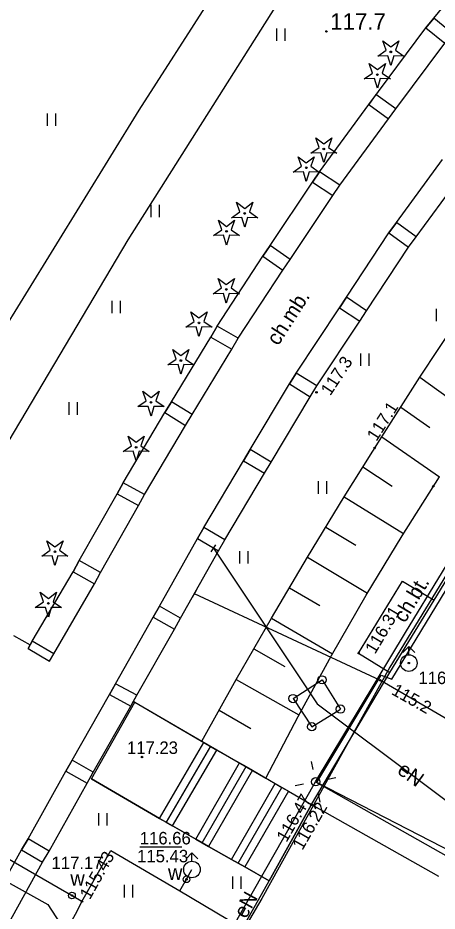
# Model space of a CAD drawing. Extents: x 6434771 to 6436222, y 5663454 to 5664782.
# Drawn here: x 6435387.6 to 6435412.8, y 5664127.9 to 5664181.7 of the extents above; entities that cross this region are included whole.
import ezdxf

# ---------------------------------------------------------------- set-up
doc = ezdxf.new("R2010")
doc.units = 0
for name, color, linetype in [('Warstwa 1', 7, 'Continuous'), ('Warstwa 10', 7, 'Continuous'), ('Warstwa 12', 7, 'Continuous'), ('Warstwa 13', 7, 'Continuous'), ('Warstwa 14', 7, 'Continuous'), ('Warstwa 2', 7, 'Continuous'), ('Warstwa 20', 7, 'Continuous'), ('Warstwa 21', 7, 'Continuous'), ('Warstwa 25', 7, 'Continuous'), ('Warstwa 36', 7, 'Continuous'), ('Warstwa 4', 7, 'Continuous'), ('Warstwa 5', 7, 'Continuous'), ('Warstwa 6', 7, 'Continuous'), ('Warstwa 9', 7, 'Continuous')]:
    doc.layers.add(name, color=color, linetype=linetype)

msp = doc.modelspace()

# ---------------------------------------------------------------- linework, layer by layer
at = {"layer": 'Warstwa 1'}
for points in [[(6435412.137, 5664181.099), (6435413.27, 5664180.179), (6435413.743, 5664180.76), (6435412.618, 5664181.676)], [(6435408.703, 5664176.484), (6435409.883, 5664175.632), (6435410.315, 5664176.232), (6435409.13, 5664177.088)], [(6435405.73, 5664172.437), (6435405.318, 5664171.809), (6435406.542, 5664171.011), (6435406.952, 5664171.64)], [(6435409.91, 5664168.769), (6435411.094, 5664167.905), (6435411.544, 5664168.518), (6435410.357, 5664169.382)], [(6435402.322, 5664167.37), (6435403.521, 5664166.522), (6435403.971, 5664167.156), (6435402.765, 5664168.01)], [(6435406.934, 5664164.261), (6435408.149, 5664163.45), (6435408.565, 5664164.077), (6435407.352, 5664164.886)], [(6435399.193, 5664162.494), (6435400.459, 5664161.765), (6435400.835, 5664162.418), (6435399.566, 5664163.15)], [(6435403.926, 5664159.671), (6435405.178, 5664158.901), (6435405.576, 5664159.548), (6435404.323, 5664160.317)], [(6435396.425, 5664157.953), (6435397.671, 5664157.174), (6435398.078, 5664157.824), (6435396.834, 5664158.602)], [(6435401.155, 5664155.053), (6435402.419, 5664154.297), (6435402.815, 5664154.961), (6435401.552, 5664155.717)], [(6435393.551, 5664153.057), (6435394.84, 5664152.351), (6435395.207, 5664153.022), (6435393.923, 5664153.724)], [(6435398.387, 5664150.378), (6435399.651, 5664149.636), (6435400.038, 5664150.298), (6435398.775, 5664151.039)], [(6435390.904, 5664148.367), (6435392.185, 5664147.649), (6435392.562, 5664148.321), (6435391.277, 5664149.041)], [(6435395.725, 5664145.637), (6435397.002, 5664144.917), (6435397.374, 5664145.582), (6435396.101, 5664146.302)], [(6435388.194, 5664143.759), (6435389.495, 5664142.993), (6435389.749, 5664143.424), (6435388.448, 5664144.19)], [(6435393.091, 5664140.972), (6435394.376, 5664140.272), (6435394.733, 5664140.932), (6435393.449, 5664141.63)], [(6435390.471, 5664136.362), (6435391.744, 5664135.64), (6435392.123, 5664136.302), (6435390.848, 5664137.027)], [(6435387.806, 5664131.641), (6435389.074, 5664130.897), (6435389.461, 5664131.561), (6435388.195, 5664132.304)]]:
    msp.add_lwpolyline(points, close=True, dxfattribs=at)
at = {"layer": 'Warstwa 10'}
for p, q in [((6435411.767, 5664160.07), (6435414.103, 5664163.627)), ((6435409.473, 5664156.487), (6435411.767, 5664160.07)), ((6435411.767, 5664160.07), (6435415.256, 5664157.561)), ((6435410.62, 5664158.279), (6435412.36, 5664157.048)), ((6435407.222, 5664152.877), (6435409.473, 5664156.487)), ((6435409.473, 5664156.487), (6435412.945, 5664154.074)), ((6435408.348, 5664154.682), (6435410.109, 5664153.529)), ((6435410.706, 5664150.537), (6435412.945, 5664154.074)), ((6435405.013, 5664149.239), (6435407.222, 5664152.877)), ((6435407.222, 5664152.877), (6435410.795, 5664150.677)), ((6435406.118, 5664151.058), (6435407.911, 5664149.968)), ((6435408.542, 5664146.956), (6435410.706, 5664150.537)), ((6435402.847, 5664145.577), (6435405.013, 5664149.239)), ((6435405.013, 5664149.239), (6435408.616, 5664147.078)), ((6435403.93, 5664147.408), (6435405.749, 5664146.333)), ((6435406.455, 5664143.329), (6435408.542, 5664146.956)), ((6435400.726, 5664141.89), (6435402.847, 5664145.577)), ((6435402.847, 5664145.577), (6435406.517, 5664143.439)), ((6435401.787, 5664143.734), (6435403.646, 5664142.664)), ((6435404.442, 5664139.661), (6435406.455, 5664143.329)), ((6435398.647, 5664138.176), (6435400.726, 5664141.89)), ((6435400.726, 5664141.89), (6435404.493, 5664139.753)), ((6435399.686, 5664140.033), (6435401.593, 5664138.943)), ((6435402.507, 5664135.951), (6435404.442, 5664139.661)), ((6435398.647, 5664138.176), (6435402.507, 5664135.951))]:
    msp.add_line(p, q, dxfattribs=at)
for points in [[(6435409.234, 5664179.402), (6435409.736, 5664179.749), (6435409.534, 5664180.325), (6435410.019, 5664179.955), (6435410.504, 5664180.325), (6435410.302, 5664179.749), (6435410.804, 5664179.402), (6435410.194, 5664179.416), (6435410.019, 5664178.832), (6435409.844, 5664179.416)], [(6435408.428, 5664178.032), (6435408.93, 5664178.379), (6435408.728, 5664178.955), (6435409.213, 5664178.585), (6435409.698, 5664178.955), (6435409.496, 5664178.379), (6435409.998, 5664178.032), (6435409.388, 5664178.046), (6435409.213, 5664177.462), (6435409.038, 5664178.046)], [(6435405.203, 5664173.56), (6435405.705, 5664173.907), (6435405.503, 5664174.483), (6435405.988, 5664174.113), (6435406.473, 5664174.483), (6435406.271, 5664173.907), (6435406.773, 5664173.56), (6435406.163, 5664173.574), (6435405.988, 5664172.99), (6435405.813, 5664173.574)], [(6435404.15, 5664172.423), (6435404.652, 5664172.77), (6435404.45, 5664173.346), (6435404.935, 5664172.976), (6435405.42, 5664173.346), (6435405.218, 5664172.77), (6435405.72, 5664172.423), (6435405.11, 5664172.437), (6435404.935, 5664171.853), (6435404.76, 5664172.437)], [(6435400.446, 5664169.678), (6435400.948, 5664170.025), (6435400.746, 5664170.601), (6435401.231, 5664170.231), (6435401.716, 5664170.601), (6435401.514, 5664170.025), (6435402.016, 5664169.678), (6435401.406, 5664169.692), (6435401.231, 5664169.108), (6435401.056, 5664169.692)], [(6435399.353, 5664168.601), (6435399.855, 5664168.948), (6435399.653, 5664169.524), (6435400.138, 5664169.154), (6435400.623, 5664169.524), (6435400.421, 5664168.948), (6435400.923, 5664168.601), (6435400.313, 5664168.615), (6435400.138, 5664168.031), (6435399.963, 5664168.615)], [(6435399.341, 5664165.101), (6435399.843, 5664165.448), (6435399.641, 5664166.024), (6435400.126, 5664165.654), (6435400.611, 5664166.024), (6435400.409, 5664165.448), (6435400.911, 5664165.101), (6435400.301, 5664165.115), (6435400.126, 5664164.531), (6435399.951, 5664165.115)], [(6435397.696, 5664163.091), (6435398.198, 5664163.438), (6435397.996, 5664164.014), (6435398.481, 5664163.644), (6435398.966, 5664164.014), (6435398.764, 5664163.438), (6435399.266, 5664163.091), (6435398.656, 5664163.105), (6435398.481, 5664162.521), (6435398.306, 5664163.105)], [(6435396.609, 5664160.824), (6435397.111, 5664161.171), (6435396.909, 5664161.747), (6435397.394, 5664161.377), (6435397.879, 5664161.747), (6435397.677, 5664161.171), (6435398.179, 5664160.824), (6435397.569, 5664160.838), (6435397.394, 5664160.254), (6435397.219, 5664160.838)], [(6435394.809, 5664158.305), (6435395.311, 5664158.652), (6435395.109, 5664159.228), (6435395.594, 5664158.858), (6435396.079, 5664159.228), (6435395.877, 5664158.652), (6435396.379, 5664158.305), (6435395.769, 5664158.319), (6435395.594, 5664157.735), (6435395.419, 5664158.319)], [(6435393.916, 5664155.606), (6435394.418, 5664155.953), (6435394.216, 5664156.529), (6435394.701, 5664156.159), (6435395.186, 5664156.529), (6435394.984, 5664155.953), (6435395.486, 5664155.606), (6435394.876, 5664155.62), (6435394.701, 5664155.036), (6435394.526, 5664155.62)], [(6435389.03, 5664149.315), (6435389.532, 5664149.662), (6435389.33, 5664150.238), (6435389.815, 5664149.868), (6435390.3, 5664150.238), (6435390.098, 5664149.662), (6435390.6, 5664149.315), (6435389.99, 5664149.329), (6435389.815, 5664148.745), (6435389.64, 5664149.329)], [(6435388.632, 5664146.209), (6435389.134, 5664146.556), (6435388.932, 5664147.132), (6435389.417, 5664146.762), (6435389.902, 5664147.132), (6435389.7, 5664146.556), (6435390.202, 5664146.209), (6435389.592, 5664146.223), (6435389.417, 5664145.639), (6435389.242, 5664146.223)]]:
    msp.add_lwpolyline(points, close=True, dxfattribs=at)
for centre in [(6435410.019, 5664179.657), (6435409.213, 5664178.287), (6435405.988, 5664173.815), (6435404.935, 5664172.678), (6435401.231, 5664169.933), (6435400.138, 5664168.856), (6435400.126, 5664165.356), (6435398.481, 5664163.346), (6435397.394, 5664161.079), (6435395.594, 5664158.56), (6435394.701, 5664155.861), (6435389.815, 5664149.57), (6435389.417, 5664146.464)]:
    msp.add_circle(centre, 0.05, dxfattribs=at)
at = {"layer": 'Warstwa 12'}
for points in [[(6435449.062, 5664192.006), (6435446.505, 5664189.847), (6435434.719, 5664177.819), (6435430.934, 5664173.304), (6435423.928, 5664164.598), (6435416.614, 5664153.526), (6435409.972, 5664142.626), (6435402.254, 5664128.699), (6435394.698, 5664115.819)], [(6435405.499, 5664135.73), (6435410.908, 5664144.715), (6435415.35, 5664152.01)], [(6435478.35, 5664095.7), (6435477.58, 5664094.78), (6435457.22, 5664105.95), (6435445.19, 5664112.38), (6435431.09, 5664120.76), (6435421.98, 5664127.25), (6435405.57, 5664135.69), (6435409.44, 5664142.14), (6435410.09, 5664141.9), (6435416, 5664151.63)], [(6435478.35, 5664095.7), (6435477.58, 5664094.78), (6435457.22, 5664105.95), (6435445.19, 5664112.38), (6435431.09, 5664120.76), (6435421.98, 5664127.25), (6435405.57, 5664135.69), (6435409.44, 5664142.14), (6435410.09, 5664141.9), (6435416, 5664151.63)], [(6435399.358, 5664149.784), (6435405.585, 5664140.419), (6435430.938, 5664121.422)], [(6435471.063, 5664105.991), (6435467.09, 5664108.905), (6435421.449, 5664134.807), (6435409.393, 5664141.833), (6435398.205, 5664147.048)], [(6435391.44, 5664128.52), (6435384.57, 5664132.47), (6435375.897, 5664138.217), (6435375.806, 5664138.279)], [(6435364.59, 5664061.14), (6435352.7, 5664067.15), (6435338.38, 5664075.89), (6435349.33, 5664096.43), (6435372.94, 5664137.52), (6435389.39, 5664128.34), (6435391.31, 5664125.38), (6435397.37, 5664121.437)], [(6435397.37, 5664121.437), (6435405.499, 5664135.73)], [(6435405.499, 5664135.73), (6435421.6, 5664126.625)], [(6435391.44, 5664128.52), (6435393.18, 5664131.6), (6435397.32, 5664129.16), (6435401.69, 5664126.58), (6435400.08, 5664124.01), (6435399.58, 5664123.14)], [(6435397.32, 5664129.16), (6435397.73, 5664129.86), (6435398.06, 5664130.45)], [(6435391.44, 5664128.52), (6435391.04, 5664127.74), (6435386.76, 5664120.11), (6435373.37, 5664095.92), (6435364.25, 5664079.26), (6435361.64, 5664078.29), (6435360.56, 5664076.71), (6435360.41, 5664072.68), (6435355.59, 5664063.46), (6435354.12, 5664060.68), (6435353.83, 5664060.26)]]:
    msp.add_lwpolyline(points, dxfattribs=at)
at = {"layer": 'Warstwa 13'}
for centre in [(6435406.151, 5664180.884), (6435405.552, 5664159.17), (6435409.051, 5664155.818), (6435412.584, 5664153.515)]:
    msp.add_circle(centre, 0.045, dxfattribs=at)
at = {"layer": 'Warstwa 14'}
msp.add_line((6435397.44, 5664131.796), (6435394.927, 5664131.796), dxfattribs=at)
for centre in [(6435409.393, 5664141.833), (6435397.73, 5664129.86), (6435391.44, 5664128.52)]:
    msp.add_circle(centre, 0.045, dxfattribs=at)
at = {"layer": 'Warstwa 2'}
for p, q in [((6435404.139, 5664140.736), (6435405.883, 5664141.865)), ((6435405.883, 5664141.865), (6435406.992, 5664140.102)), ((6435404.139, 5664140.736), (6435405.269, 5664139.043)), ((6435405.269, 5664139.043), (6435406.992, 5664140.102))]:
    msp.add_line(p, q, dxfattribs=at)
for centre in [(6435405.883, 5664141.865), (6435404.139, 5664140.736), (6435406.992, 5664140.102), (6435405.269, 5664139.043), (6435405.499, 5664135.73)]:
    msp.add_circle(centre, 0.25, dxfattribs=at)
at = {"layer": 'Warstwa 20'}
for p, q in [((6435411.767, 5664160.07), (6435414.103, 5664163.627)), ((6435409.473, 5664156.487), (6435411.767, 5664160.07)), ((6435407.222, 5664152.877), (6435409.473, 5664156.487)), ((6435405.013, 5664149.239), (6435407.222, 5664152.877)), ((6435399.222, 5664149.574), (6435399.494, 5664149.994)), ((6435402.847, 5664145.577), (6435405.013, 5664149.239)), ((6435398.083, 5664146.83), (6435398.327, 5664147.266)), ((6435400.726, 5664141.89), (6435402.847, 5664145.577)), ((6435398.647, 5664138.176), (6435400.726, 5664141.89))]:
    msp.add_line(p, q, dxfattribs=at)
at = {"layer": 'Warstwa 21'}
for p, q in [((6435410.706, 5664150.537), (6435412.945, 5664154.074)), ((6435408.542, 5664146.956), (6435410.706, 5664150.537)), ((6435406.455, 5664143.329), (6435408.542, 5664146.956)), ((6435404.442, 5664139.661), (6435406.455, 5664143.329)), ((6435402.507, 5664135.951), (6435404.442, 5664139.661))]:
    msp.add_line(p, q, dxfattribs=at)
at = {"layer": 'Warstwa 25'}
for centre in [(6435408.082, 5664143.469), (6435395.056, 5664137.216), (6435405.232, 5664134.363), (6435405.252, 5664134.353)]:
    msp.add_circle(centre, 0.045, dxfattribs=at)
at = {"layer": 'Warstwa 36'}
msp.add_lwpolyline([(6435394.626, 5664140.521), (6435398.777, 5664138.101), (6435399.561, 5664137.641), (6435400.912, 5664136.875), (6435401.707, 5664136.425), (6435403.067, 5664135.619), (6435403.872, 5664135.159), (6435405.252, 5664134.353), (6435402.697, 5664129.773), (6435401.247, 5664130.601), (6435400.442, 5664131.051), (6435399.061, 5664131.827), (6435398.287, 5664132.277), (6435396.896, 5664133.073), (6435396.112, 5664133.523), (6435392.01, 5664135.913)], close=True, dxfattribs=at)
for points in [[(6435396.112, 5664133.523), (6435398.777, 5664138.101)], [(6435399.169, 5664137.871), (6435396.504, 5664133.298)], [(6435396.896, 5664133.073), (6435399.561, 5664137.641)], [(6435398.287, 5664132.277), (6435400.912, 5664136.875)], [(6435398.674, 5664132.052), (6435401.31, 5664136.65)], [(6435401.707, 5664136.425), (6435399.061, 5664131.827)], [(6435400.442, 5664131.051), (6435403.067, 5664135.619)], [(6435400.844, 5664130.826), (6435403.47, 5664135.389)], [(6435403.872, 5664135.159), (6435401.247, 5664130.601)]]:
    msp.add_lwpolyline(points, dxfattribs=at)
at = {"layer": 'Warstwa 4'}
for points in [[(6435410.751, 5664143.518), (6435411.105, 5664143.872)], [(6435411.459, 5664143.518), (6435411.105, 5664143.872)], [(6435411.105, 5664143.372), (6435411.105, 5664143.872)], [(6435405.347, 5664136.464), (6435405.245, 5664136.954)], [(6435406.233, 5664135.882), (6435406.723, 5664135.984)], [(6435404.765, 5664135.578), (6435404.275, 5664135.476)], [(6435405.651, 5664134.996), (6435405.753, 5664134.506)], [(6435397.706, 5664131.096), (6435398.06, 5664131.45)], [(6435398.414, 5664131.096), (6435398.06, 5664131.45)], [(6435398.06, 5664130.95), (6435398.06, 5664131.45)]]:
    msp.add_lwpolyline(points, dxfattribs=at)
for centre, radius in [((6435411.105, 5664142.872), 0.5), ((6435398.06, 5664130.45), 0.5), ((6435397.73, 5664129.86), 0.2), ((6435390.84, 5664128.89), 0.2)]:
    msp.add_circle(centre, radius, dxfattribs=at)
at = {"layer": 'Warstwa 5'}
for p, q in [((6435394.886, 5664176.15), (6435405.282, 5664192.345)), ((6435412.618, 5664181.676), (6435415.504, 5664185.251)), ((6435394.221, 5664168.337), (6435404.56, 5664184.713)), ((6435412.137, 5664181.099), (6435412.618, 5664181.676)), ((6435403.171, 5664180.316), (6435403.171, 5664181.066)), ((6435403.671, 5664180.316), (6435403.671, 5664181.066)), ((6435408.703, 5664176.484), (6435412.137, 5664181.099)), ((6435405.73, 5664172.437), (6435408.703, 5664176.484)), ((6435384.685, 5664159.612), (6435394.886, 5664176.15)), ((6435389.362, 5664175.203), (6435389.362, 5664175.953)), ((6435389.862, 5664175.203), (6435389.862, 5664175.953)), ((6435405.318, 5664171.809), (6435405.73, 5664172.437)), ((6435411.544, 5664168.518), (6435414.33, 5664172.325)), ((6435402.765, 5664168.01), (6435405.318, 5664171.809)), ((6435395.609, 5664169.707), (6435395.609, 5664170.457)), ((6435396.109, 5664169.707), (6435396.109, 5664170.457)), ((6435383.87, 5664150.901), (6435394.221, 5664168.337)), ((6435411.094, 5664167.905), (6435411.544, 5664168.518)), ((6435402.322, 5664167.37), (6435402.765, 5664168.01)), ((6435408.565, 5664164.077), (6435411.094, 5664167.905)), ((6435399.566, 5664163.15), (6435402.322, 5664167.37)), ((6435393.265, 5664163.924), (6435393.265, 5664164.674)), ((6435393.765, 5664163.924), (6435393.765, 5664164.674)), ((6435408.149, 5664163.45), (6435408.565, 5664164.077)), ((6435412.772, 5664163.44), (6435412.772, 5664164.19)), ((6435405.576, 5664159.548), (6435408.149, 5664163.45)), ((6435399.193, 5664162.494), (6435399.566, 5664163.15)), ((6435396.834, 5664158.602), (6435399.193, 5664162.494)), ((6435408.218, 5664160.761), (6435408.218, 5664161.511)), ((6435408.718, 5664160.761), (6435408.718, 5664161.511)), ((6435405.178, 5664158.901), (6435405.576, 5664159.548)), ((6435390.67, 5664157.821), (6435390.67, 5664158.571)), ((6435391.17, 5664157.821), (6435391.17, 5664158.571)), ((6435396.425, 5664157.953), (6435396.834, 5664158.602)), ((6435402.815, 5664154.961), (6435405.178, 5664158.901)), ((6435393.923, 5664153.724), (6435396.425, 5664157.953)), ((6435402.419, 5664154.297), (6435402.815, 5664154.961)), ((6435400.038, 5664150.298), (6435402.419, 5664154.297)), ((6435393.551, 5664153.057), (6435393.923, 5664153.724)), ((6435405.667, 5664153.063), (6435405.667, 5664153.813)), ((6435406.167, 5664153.063), (6435406.167, 5664153.813)), ((6435391.277, 5664149.041), (6435393.551, 5664153.057)), ((6435412.631, 5664146.654), (6435415.764, 5664151.836)), ((6435399.651, 5664149.636), (6435400.038, 5664150.298)), ((6435397.374, 5664145.582), (6435399.651, 5664149.636)), ((6435400.931, 5664148.861), (6435400.931, 5664149.611)), ((6435401.431, 5664148.861), (6435401.431, 5664149.611)), ((6435390.904, 5664148.367), (6435391.277, 5664149.041)), ((6435388.448, 5664144.19), (6435390.904, 5664148.367)), ((6435408.082, 5664143.469), (6435410.735, 5664147.797)), ((6435410.735, 5664147.797), (6435412.631, 5664146.654)), ((6435397.002, 5664144.917), (6435397.374, 5664145.582)), ((6435387.314, 5664144.54), (6435388.325, 5664143.981)), ((6435394.733, 5664140.932), (6435397.002, 5664144.917)), ((6435388.325, 5664143.981), (6435388.448, 5664144.19)), ((6435408.082, 5664143.469), (6435409.968, 5664142.296)), ((6435405.252, 5664134.353), (6435409.968, 5664142.296)), ((6435394.54, 5664140.575), (6435394.733, 5664140.932)), ((6435392.01, 5664135.913), (6435394.626, 5664140.521)), ((6435392.123, 5664136.302), (6435394.376, 5664140.272)), ((6435394.376, 5664140.272), (6435394.54, 5664140.575)), ((6435394.54, 5664140.575), (6435394.626, 5664140.521)), ((6435394.54, 5664140.575), (6435394.626, 5664140.521)), ((6435394.626, 5664140.521), (6435398.647, 5664138.177)), ((6435398.647, 5664138.177), (6435398.777, 5664138.101)), ((6435398.777, 5664138.101), (6435399.169, 5664137.871)), ((6435399.169, 5664137.871), (6435399.561, 5664137.641)), ((6435399.561, 5664137.641), (6435400.912, 5664136.875)), ((6435400.912, 5664136.875), (6435401.31, 5664136.65)), ((6435401.31, 5664136.65), (6435401.707, 5664136.425)), ((6435401.707, 5664136.425), (6435402.507, 5664135.951)), ((6435391.744, 5664135.64), (6435392.123, 5664136.302)), ((6435392.01, 5664135.913), (6435396.112, 5664133.523)), ((6435402.507, 5664135.951), (6435403.067, 5664135.619)), ((6435389.461, 5664131.561), (6435391.744, 5664135.64)), ((6435403.067, 5664135.619), (6435403.47, 5664135.389)), ((6435403.47, 5664135.389), (6435403.872, 5664135.159)), ((6435403.872, 5664135.159), (6435405.252, 5664134.353)), ((6435392.46, 5664133.098), (6435392.46, 5664133.848)), ((6435392.96, 5664133.098), (6435392.96, 5664133.848)), ((6435396.112, 5664133.523), (6435396.504, 5664133.298)), ((6435396.504, 5664133.298), (6435396.896, 5664133.073)), ((6435396.896, 5664133.073), (6435398.287, 5664132.277)), ((6435398.287, 5664132.277), (6435398.674, 5664132.052)), ((6435398.674, 5664132.052), (6435399.061, 5664131.827)), ((6435399.061, 5664131.827), (6435400.442, 5664131.051)), ((6435389.074, 5664130.897), (6435389.461, 5664131.561)), ((6435400.442, 5664131.051), (6435400.844, 5664130.826)), ((6435386.83, 5664126.858), (6435389.074, 5664130.897)), ((6435400.844, 5664130.826), (6435401.247, 5664130.601)), ((6435401.247, 5664130.601), (6435402.697, 5664129.773)), ((6435400.511, 5664129.284), (6435400.511, 5664130.034)), ((6435401.011, 5664129.284), (6435401.011, 5664130.034)), ((6435394.002, 5664128.768), (6435394.002, 5664129.518)), ((6435394.502, 5664128.768), (6435394.502, 5664129.518)), ((6435397.352, 5664120.287), (6435402.697, 5664129.773))]:
    msp.add_line(p, q, dxfattribs=at)
at = {"layer": 'Warstwa 6'}
for centre in [(6435411.105, 5664142.872), (6435397.73, 5664129.86), (6435390.84, 5664128.89)]:
    msp.add_circle(centre, 0.045, dxfattribs=at)
at = {"layer": 'Warstwa 9'}
for p, q in [((6435394.886, 5664176.15), (6435405.282, 5664192.345)), ((6435394.221, 5664168.337), (6435404.56, 5664184.713)), ((6435410.315, 5664176.232), (6435413.27, 5664180.179)), ((6435409.883, 5664175.632), (6435410.315, 5664176.232)), ((6435384.685, 5664159.612), (6435394.886, 5664176.15)), ((6435406.952, 5664171.64), (6435409.883, 5664175.632)), ((6435410.357, 5664169.382), (6435413.125, 5664173.183)), ((6435406.542, 5664171.011), (6435406.952, 5664171.64)), ((6435403.971, 5664167.156), (6435406.542, 5664171.011)), ((6435409.91, 5664168.769), (6435410.357, 5664169.382)), ((6435407.352, 5664164.886), (6435409.91, 5664168.769)), ((6435383.87, 5664150.901), (6435394.221, 5664168.337)), ((6435403.521, 5664166.522), (6435403.971, 5664167.156)), ((6435400.835, 5664162.418), (6435403.521, 5664166.522)), ((6435406.934, 5664164.261), (6435407.352, 5664164.886)), ((6435404.323, 5664160.317), (6435406.934, 5664164.261)), ((6435400.459, 5664161.765), (6435400.835, 5664162.418)), ((6435398.078, 5664157.824), (6435400.459, 5664161.765)), ((6435403.926, 5664159.671), (6435404.323, 5664160.317)), ((6435401.552, 5664155.717), (6435403.926, 5664159.671)), ((6435397.671, 5664157.174), (6435398.078, 5664157.824)), ((6435395.207, 5664153.022), (6435397.671, 5664157.174)), ((6435401.155, 5664155.053), (6435401.552, 5664155.717)), ((6435398.775, 5664151.039), (6435401.155, 5664155.053)), ((6435394.84, 5664152.351), (6435395.207, 5664153.022)), ((6435392.562, 5664148.321), (6435394.84, 5664152.351)), ((6435412.631, 5664146.654), (6435415.764, 5664151.836)), ((6435398.387, 5664150.378), (6435398.775, 5664151.039)), ((6435396.101, 5664146.302), (6435398.387, 5664150.378)), ((6435392.185, 5664147.649), (6435392.562, 5664148.321)), ((6435408.082, 5664143.469), (6435410.735, 5664147.797)), ((6435410.735, 5664147.797), (6435412.631, 5664146.654)), ((6435389.749, 5664143.424), (6435392.185, 5664147.649)), ((6435409.968, 5664142.296), (6435412.631, 5664146.654)), ((6435409.968, 5664142.296), (6435412.631, 5664146.654)), ((6435395.725, 5664145.637), (6435396.101, 5664146.302)), ((6435393.449, 5664141.63), (6435395.725, 5664145.637)), ((6435387.314, 5664144.54), (6435388.325, 5664143.981)), ((6435388.194, 5664143.759), (6435388.325, 5664143.981)), ((6435388.194, 5664143.759), (6435389.495, 5664142.993)), ((6435389.495, 5664142.993), (6435389.749, 5664143.424)), ((6435408.082, 5664143.469), (6435409.968, 5664142.296)), ((6435405.252, 5664134.353), (6435409.968, 5664142.296)), ((6435393.091, 5664140.972), (6435393.449, 5664141.63)), ((6435390.848, 5664137.027), (6435393.091, 5664140.972)), ((6435390.471, 5664136.362), (6435390.848, 5664137.027)), ((6435388.195, 5664132.304), (6435390.471, 5664136.362)), ((6435402.697, 5664129.773), (6435405.252, 5664134.353)), ((6435405.252, 5664134.353), (6435412.891, 5664130.04)), ((6435405.252, 5664134.353), (6435412.891, 5664130.04)), ((6435387.806, 5664131.641), (6435388.195, 5664132.304)), ((6435385.555, 5664127.596), (6435387.806, 5664131.641)), ((6435397.352, 5664120.287), (6435402.697, 5664129.773))]:
    msp.add_line(p, q, dxfattribs=at)

# ---------------------------------------------------------------- texts
at = {"layer": 'Warstwa 13'}
msp.add_text('117.7', height=1, dxfattribs=at).set_placement((6435406.376, 5664180.982))
for s, height, rotation, p in [('117.3', 0.75, 56.5968, (6435406.378, 5664158.918)), ('117.1', 0.75, 57.3703, (6435409.159, 5664156.175)), ('eN', 0.9, 323.8472, (6435410.346, 5664136.281)), ('eN', 0.9, 61.0658, (6435401.308, 5664127.438))]:
    msp.add_text(s, height=height, rotation=rotation, dxfattribs=at).set_placement(p)
at = {"layer": 'Warstwa 14'}
for s, rotation, p in [('115.2', 330.4591, (6435410.009, 5664141.026)), ('115.43', 60.5387, (6435391.912, 5664128.593))]:
    msp.add_text(s, height=0.75, rotation=rotation, dxfattribs=at).set_placement(p)
msp.add_text('115.43', height=0.75, dxfattribs=at).set_placement((6435394.761, 5664130.882))
at = {"layer": 'Warstwa 25'}
for s, rotation, p in [('116.31', 59.1923, (6435409.072, 5664143.369)), ('116.47', 59.9944, (6435403.744, 5664132.043)), ('116.22', 59.9944, (6435404.7, 5664131.564))]:
    msp.add_text(s, height=0.75, rotation=rotation, dxfattribs=at).set_placement(p)
msp.add_text('117.23', height=0.75, dxfattribs=at).set_placement((6435394.148, 5664137.407))
at = {"layer": 'Warstwa 5'}
for p in [(6435396.615, 5664129.827), (6435390.74, 5664129.474)]:
    msp.add_text('w', height=0.9, dxfattribs=at).set_placement(p)
at = {"layer": 'Warstwa 6'}
for s, p in [('116.18', (6435411.685, 5664141.609)), ('116.66', (6435394.919, 5664131.962)), ('117.17', (6435389.609, 5664130.474))]:
    msp.add_text(s, height=0.75, dxfattribs=at).set_placement(p)
at = {"layer": 'Warstwa 9'}
for s, rotation, p in [('ch.mb.', 57.1869, (6435403.241, 5664161.925)), ('ch.bt.', 59.1923, (6435410.875, 5664145.24))]:
    msp.add_text(s, height=0.9, rotation=rotation, dxfattribs=at).set_placement(p)

doc.saveas('drawing.dxf')
